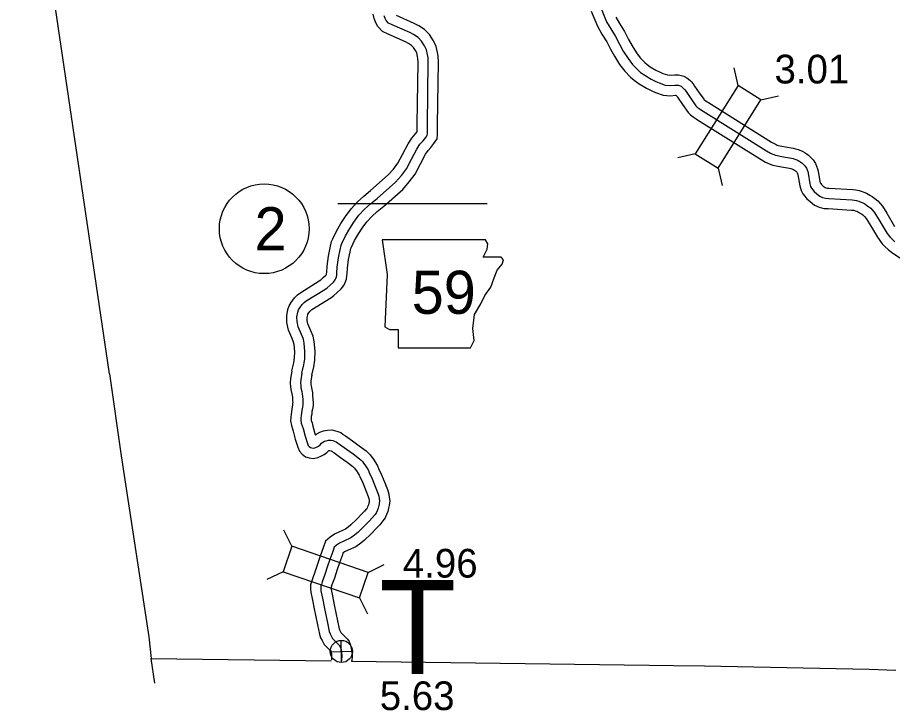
# Model space of a CAD drawing. Extents: x 31699 to 244310, y -8841 to 11474.
# Drawn here: x 128390 to 129249, y -2077 to -1397 of the extents above; entities that cross this region are included whole.
import ezdxf

# ---------------------------------------------------------------- set-up
doc = ezdxf.new("R2010")
doc.units = 0
for name, color, linetype in [('B_Logo', 7, 'Continuous'), ('Default', 7, 'Continuous'), ('G-ANNO-TEXT', 7, 'Continuous'), ('Level 21', 7, 'Continuous'), ('R_Annotation', 7, 'Continuous'), ('R_Border', 7, 'Continuous'), ('R_Border Notes', 7, 'Continuous'), ('R_Logo', 7, 'Continuous'), ('R_XS_EARTHWORK_STAGE1', 7, 'Continuous'), ('R_XS_EARTHWORK_STAGE2', 7, 'Continuous'), ('S_WALL', 7, 'Continuous'), ('S_WALL_ANNOT', 7, 'Continuous')]:
    doc.layers.add(name, color=color, linetype=linetype)

msp = doc.modelspace()

# ---------------------------------------------------------------- linework, layer by layer
at = {"layer": 'B_Logo'}
for points in [[(128962.26, -1387.07), (128968.33, -1401.58), (128972.37, -1408.63), (128977.07, -1416.27), (128980.91, -1423.66), (128984.68, -1430.44), (128989.32, -1437.75), (128993.74, -1443.53), (128998.83, -1448.71), (129001.64, -1451.29), (129005.66, -1454.21), (129012, -1457.97), (129016.74, -1460.21), (129019.88, -1461.66), (129025.82, -1463.7), (129030.95, -1464.14)], [(128669.43, -1746.23), (128671.18, -1738.21), (128672.21, -1732.47), (128672.43, -1725.06), (128671.65, -1716.86), (128670.83, -1713.06), (128669.08, -1708.6), (128665.77, -1701.08), (128664.74, -1695.68), (128664.58, -1691.01), (128665.42, -1686.61), (128666.2, -1684.4), (128667.32, -1682.33), (128669.7, -1678.98), (128671.55, -1677.1), (128673.74, -1675.55), (128692.05, -1664.24), (128694.3, -1662.56), (128697.09, -1660.08), (128700.4, -1657.06), (128701.98, -1654.91), (128702.84, -1653.37), (128703.43, -1651.77), (128703.62, -1650.1), (128703.74, -1648.03), (128704.11, -1642.43), (128705.25, -1633.28), (128706.87, -1625.4), (128707.84, -1620.72), (128708.7, -1619.05), (128712.25, -1611.69), (128716.27, -1604.6), (128720.36, -1598.3), (128725.38, -1591.54), (128730.94, -1585.43), (128736.83, -1580.26), (128743.12, -1574.89), (128761.27, -1559.05), (128766.96, -1552.48), (128771.91, -1545.84), (128776.85, -1536.48), (128782.19, -1526.51), (128785.22, -1521.82), (128788.26, -1518.47), (128790.84, -1515.12), (128792.36, -1513.04), (128792.48, -1511.44), (128792.5, -1502.63), (128793.34, -1441.05), (128793.11, -1436.58), (128792.56, -1433.78), (128791.54, -1429.05), (128789.78, -1425.19), (128786.83, -1420.6), (128783.34, -1417.09), (128779, -1414.24), (128775.19, -1412.33), (128758.04, -1404.62), (128754.5, -1403.04), (128752.02, -1400.32), (128750.95, -1398.46), (128750.07, -1395.86)], [(129030.95, -1464.14), (129035.28, -1463.73), (129037.68, -1463.72), (129038.94, -1463.98), (129040.34, -1464.44), (129041.41, -1464.97), (129043.21, -1466.49), (129044.15, -1467.36), (129045.08, -1468.42), (129046.22, -1470.22), (129050.97, -1477.07), (129055.86, -1484.12), (129057.12, -1485.38), (129058.99, -1486.78), (129061.53, -1488.43), (129062.93, -1489.36), (129125.03, -1528.19), (129129.17, -1530.58), (129130.5, -1531.31), (129132.3, -1531.97), (129133.97, -1532.56), (129141.83, -1534.26), (129149.55, -1535.56), (129151.35, -1535.95), (129153.02, -1536.41), (129154.82, -1537.07), (129156.22, -1537.8), (129157.95, -1538.66), (129159.95, -1540.12), (129161.49, -1541.65), (129162.96, -1543.24), (129164.3, -1545.37), (129164.97, -1547.04), (129165.57, -1548.64), (129165.85, -1550.1), (129167.68, -1560.5), (129168.42, -1563.3), (129169.36, -1564.97), (129170.5, -1566.56), (129171.97, -1568.29), (129174.37, -1570.48), (129177.44, -1572.87), (129180.04, -1574), (129182.97, -1574.78), (129186.17, -1574.97), (129209.14, -1576.34), (129211.47, -1576.53), (129213.53, -1576.92), (129215.6, -1577.65), (129217.06, -1578.17), (129218.86, -1578.83), (129221.53, -1580.42), (129223.26, -1581.42), (129225.53, -1583.14), (129227.54, -1584.6), (129228.94, -1586.26), (129230.88, -1588.52), (129234.76, -1594.58), (129242.4, -1607.76), (129243.6, -1609.49), (129244.87, -1611.15), (129246.14, -1612.68), (129248.28, -1614.87), (129251.15, -1617.53)], [(128669.43, -1746.23), (128668.26, -1752.81), (128667.96, -1756.02), (128668.24, -1758.35), (128668.46, -1760.89), (128669.35, -1764.42), (128669.77, -1766.82), (128669.99, -1768.96), (128670.28, -1772.63), (128670.37, -1775.23), (128670.32, -1777.23), (128669.88, -1779.77), (128669.3, -1782.65), (128669.06, -1785.52), (128668.74, -1787.8), (128668.43, -1790.54), (128668.38, -1792.54), (128668.8, -1795.27), (128669.82, -1798.14), (128670.51, -1800.8), (128672.56, -1808.26), (128674.75, -1815.52), (128675.63, -1817.38), (128676.5, -1818.45), (128677.71, -1819.3), (128679.04, -1819.76), (128680.31, -1819.95), (128682.1, -1819.53), (128683.89, -1818.85), (128685.62, -1817.9), (128687.34, -1816.55), (128688.72, -1815.2), (128690.05, -1814.12), (128691.44, -1813.24), (128693.09, -1812.63), (128695.55, -1812.21), (128697.88, -1812.12), (128699.68, -1812.57), (128701.35, -1813.09), (128702.95, -1813.68), (128704.29, -1814.6), (128706.36, -1816.05), (128713.06, -1820.87), (128719.68, -1825.62), (128725.91, -1830.37), (128727.52, -1831.83), (128728.72, -1832.95), (128729.8, -1834.61), (128731.15, -1836.27), (128733.17, -1839.39), (128734.65, -1841.85), (128735.46, -1843.78), (128738.24, -1849.97), (128741.36, -1857.62), (128743.94, -1864.01), (128744.97, -1867.2), (128745.25, -1869.47), (128745.6, -1871.67), (128745.22, -1874.61), (128744.84, -1876.35), (128744.13, -1878.7), (128743.08, -1881.31), (128742.17, -1883.59), (128740.92, -1885.33), (128738.48, -1888.43), (128735.77, -1891.19), (128729.9, -1897.18), (128724.15, -1902.71), (128720.98, -1905.4), (128717.28, -1908.04), (128710.51, -1911.04), (128706.4, -1913.01), (128703.36, -1915.04), (128701.18, -1916.99), (128699.68, -1921.21), (128696.81, -1929.18), (128694.6, -1935.81), (128691.81, -1943.98), (128689.2, -1951.08), (128688.49, -1953.69), (128687.97, -1955.43), (128687.99, -1957.91), (128688.08, -1959.97), (128689.6, -1966.97), (128691.33, -1975.57), (128694.38, -1991.3), (128696.31, -1999.83), (128696.99, -2001.97), (128698.14, -2004.09), (128699.43, -2006.62), (128704.05, -2011.19), (128706.27, -2013.57), (128706.78, -2014.36)], [(128706.78, -2014.36), (128707.62, -2016.36), (128708.04, -2018.16), (128708.39, -2020.7), (128708.61, -2023.77), (128708.28, -2028.29)]]:
    msp.add_lwpolyline(points, dxfattribs=at)
at = {"layer": 'Default'}
msp.add_line((128851.07, -1580.27), (128704.77, -1580.27), dxfattribs=at)
at = {"layer": 'G-ANNO-TEXT'}
msp.add_lwpolyline([(128748.01, -1615.62), (128753.08, -1649.45), (128750.83, -1700.77), (128755.34, -1703.59), (128763.8, -1703.59), (128763.8, -1721.63), (128834.85, -1721.63), (128838.24, -1714.3), (128837.11, -1702.46), (128838.8, -1688.93), (128845, -1678.21), (128848.95, -1670.32), (128854.59, -1661.86), (128857.98, -1652.83), (128860.79, -1645.5), (128865.87, -1639.3), (128867, -1635.35), (128864.74, -1632.53), (128847.26, -1632.53), (128851.21, -1624.64), (128851.77, -1619.56), (128849.43, -1615.66)], close=True, dxfattribs=at)
at = {"layer": 'Level 21'}
for p, q in [((128708.4, -2030.26), (128707.9, -2008.56)), ((128697.3, -2019.66), (128719, -2019.16))]:
    msp.add_line(p, q, dxfattribs=at)
msp.add_circle((128708.15, -2019.41), 10.85, dxfattribs=at)
at = {"layer": 'R_Annotation'}
for points in [[(128480.63, -1747.08), (128390.44, -1135.61)], [(128480.63, -1747.08), (128492.18, -1827.51), (128519.21, -2005.09), (128521.69, -2026.15)], [(128525.29, -2050.62), (128521.69, -2026.15)]]:
    msp.add_lwpolyline(points, dxfattribs=at)
at = {"layer": 'R_Border Notes'}
msp.add_circle((128632.46, -1604.69), 44, dxfattribs=at)
at = {"layer": 'R_Logo'}
for points in [[(128521.69, -2026.15), (128698.11, -2028.5)], [(128718.18, -2028.77), (129034.34, -2032.99)], [(129034.34, -2032.99), (129064.2, -2033.6), (129225.82, -2036.81), (129251.87, -2037.66)]]:
    msp.add_lwpolyline(points, dxfattribs=at)
at = {"layer": 'R_XS_EARTHWORK_STAGE1'}
for p, q in [((129097.29, -1464.14), (129093.34, -1446.99)), ((129119.68, -1478.14), (129136.83, -1474.19)), ((129055.3, -1531.3), (129038.15, -1535.25)), ((129077.69, -1545.29), (129081.64, -1562.44)), ((128659.49, -1916.13), (128651.74, -1900.33)), ((128734.42, -1941.78), (128750.22, -1934.03)), ((128650.94, -1941.11), (128635.13, -1948.85)), ((128725.87, -1966.76), (128733.61, -1982.56))]:
    msp.add_line(p, q, dxfattribs=at)
for points in [[(129077.69, -1545.29), (129119.68, -1478.14), (129097.29, -1464.14), (129055.3, -1531.3)], [(128734.42, -1941.78), (128659.49, -1916.13), (128650.94, -1941.11), (128725.87, -1966.76)]]:
    msp.add_lwpolyline(points, close=True, dxfattribs=at)
at = {"layer": 'R_XS_EARTHWORK_STAGE2'}
for points in [[(128659.66, -1744.09), (128661.37, -1736.26), (128662.24, -1731.43), (128662.42, -1725.39), (128661.75, -1718.4), (128661.23, -1715.97), (128659.84, -1712.45), (128656.16, -1704.07), (128654.77, -1696.8), (128654.55, -1690.24), (128655.74, -1683.98), (128657.04, -1680.32), (128658.81, -1677.04), (128662.01, -1672.53), (128665.06, -1669.44), (128668.22, -1667.21), (128686.42, -1655.96), (128687.97, -1654.81), (128690.39, -1652.65), (128692.94, -1650.33), (128693.56, -1649.49), (128693.64, -1649.34), (128693.65, -1649.24), (128693.76, -1647.41), (128694.15, -1641.48), (128695.38, -1631.65), (128697.08, -1623.38), (128698.32, -1617.37), (128699.74, -1614.6), (128703.39, -1607.05), (128707.72, -1599.4), (128712.14, -1592.59), (128717.65, -1585.18), (128723.92, -1578.29), (128730.29, -1572.7), (128736.59, -1567.32), (128754.17, -1551.97), (128759.16, -1546.2), (128763.43, -1540.49), (128768.02, -1531.79), (128773.57, -1521.42), (128777.27, -1515.7), (128780.59, -1512.05), (128782.49, -1509.58), (128782.5, -1502.55), (128783.33, -1441.23), (128783.16, -1437.8), (128782.77, -1435.8), (128781.99, -1432.21), (128780.98, -1429.99), (128778.99, -1426.9), (128776.98, -1424.88), (128774, -1422.92), (128770.9, -1421.36), (128753.95, -1413.75), (128748.52, -1411.32), (128743.9, -1406.25), (128741.79, -1402.6), (128740.44, -1398.61), (128739.41, -1394.24)], [(128679.2, -1748.36), (128680.99, -1740.16), (128682.18, -1733.51), (128682.45, -1724.74), (128681.55, -1715.32), (128680.43, -1710.15), (128678.31, -1704.76), (128675.38, -1698.09), (128674.71, -1694.57), (128674.61, -1691.79), (128675.1, -1689.24), (128675.37, -1688.48), (128675.83, -1687.62), (128677.39, -1685.42), (128678.05, -1684.75), (128679.26, -1683.9), (128697.68, -1672.52), (128700.64, -1670.31), (128703.79, -1667.5), (128707.86, -1663.79), (128710.41, -1660.34), (128711.96, -1657.56), (128713.23, -1654.09), (128713.59, -1650.96), (128713.72, -1648.65), (128714.07, -1643.37), (128715.13, -1634.91), (128716.66, -1627.42), (128717.36, -1624.08), (128717.65, -1623.5), (128721.11, -1616.33), (128724.82, -1609.79), (128728.57, -1604.01), (128733.11, -1597.9), (128737.95, -1592.58), (128743.37, -1587.83), (128749.66, -1582.46), (128768.38, -1566.12), (128774.76, -1558.75), (128780.39, -1551.2), (128785.68, -1541.17), (128790.81, -1531.59), (128793.17, -1527.94), (128795.94, -1524.89), (128798.84, -1521.12), (128802.11, -1516.65), (128802.48, -1511.83), (128802.5, -1502.71), (128803.34, -1440.86), (128803.06, -1435.36), (128802.36, -1431.76), (128801.08, -1425.89), (128798.58, -1420.39), (128794.67, -1414.31), (128789.71, -1409.3), (128784, -1405.57), (128779.49, -1403.3), (128762.13, -1395.5)], [(128953.11, -1391.11), (128959.35, -1406.01), (128963.77, -1413.73), (128968.37, -1421.2), (128972.1, -1428.39), (128976.08, -1435.55), (128981.11, -1443.48), (128986.18, -1450.1), (128991.88, -1455.9), (128995.3, -1459.04), (129000.15, -1462.57), (129007.3, -1466.81), (129012.51, -1469.27), (129016.15, -1470.96), (129023.74, -1473.56), (129030.99, -1474.18)], [(128977.32, -1397.14), (128980.97, -1403.52), (128985.78, -1411.34), (128989.72, -1418.92), (128993.28, -1425.33), (128997.52, -1432.02), (129001.31, -1436.96), (129005.79, -1441.52), (129007.99, -1443.54), (129011.16, -1445.84), (129016.7, -1449.13), (129020.98, -1451.16), (129023.61, -1452.37), (129027.89, -1453.84), (129031.8, -1454.17)], [(129030, -1454.18), (129034.79, -1453.73), (129038.68, -1453.71), (129041.53, -1454.3), (129044.15, -1455.16), (129046.94, -1456.55), (129049.84, -1459), (129051.31, -1460.36), (129053.11, -1462.41), (129054.56, -1464.69), (129059.19, -1471.37), (129063.56, -1477.68), (129063.67, -1477.79), (129064.72, -1478.58), (129067.03, -1480.08), (129068.34, -1480.95), (129130.18, -1519.62), (129134.06, -1521.86), (129134.64, -1522.17), (129135.7, -1522.56), (129136.71, -1522.92), (129143.72, -1524.44), (129151.45, -1525.74), (129153.75, -1526.24), (129156.07, -1526.88), (129158.86, -1527.91), (129160.74, -1528.89), (129163.15, -1530.08), (129166.46, -1532.49), (129168.69, -1534.71), (129170.93, -1537.14), (129173.24, -1540.8), (129174.28, -1543.4), (129175.24, -1545.94), (129175.69, -1548.32), (129177.46, -1558.35), (129177.76, -1559.51), (129177.81, -1559.6), (129178.39, -1560.41), (129179.17, -1561.33), (129180.82, -1562.83), (129182.58, -1564.2), (129183.34, -1564.53), (129184.58, -1564.86), (129186.76, -1564.99), (129209.84, -1566.36), (129212.81, -1566.61), (129216.13, -1567.24), (129218.94, -1568.22), (129220.48, -1568.77), (129223.18, -1569.76), (129226.57, -1571.79), (129228.8, -1573.06), (129231.5, -1575.12), (129234.4, -1577.23), (129236.55, -1579.78), (129238.92, -1582.54), (129243.3, -1589.37), (129250.84, -1602.38)], [(129030.99, -1474.18), (129035.78, -1473.72), (129036.27, -1473.72), (129036.58, -1473.99), (129036.98, -1474.35), (129037.06, -1474.44), (129037.88, -1475.75), (129042.75, -1482.77), (129048.16, -1490.57), (129050.58, -1492.98), (129053.26, -1494.98), (129056.03, -1496.79), (129057.52, -1497.77), (129119.88, -1536.77), (129124.28, -1539.3), (129126.36, -1540.44), (129128.9, -1541.37), (129131.22, -1542.2), (129139.94, -1544.08), (129147.65, -1545.38), (129148.95, -1545.67), (129149.96, -1545.94), (129150.77, -1546.24), (129151.69, -1546.72), (129152.75, -1547.24), (129153.44, -1547.75), (129154.28, -1548.59), (129154.98, -1549.35), (129155.36, -1549.94), (129155.65, -1550.68), (129155.9, -1551.34), (129156.01, -1551.88), (129157.91, -1562.66), (129159.09, -1567.1), (129160.91, -1570.34), (129162.6, -1572.72), (129164.76, -1575.26), (129167.93, -1578.14), (129172.31, -1581.55), (129176.75, -1583.46), (129181.37, -1584.71), (129185.58, -1584.95), (129208.43, -1586.32), (129210.12, -1586.45), (129210.93, -1586.61), (129212.25, -1587.07), (129213.65, -1587.57), (129214.54, -1587.9), (129216.48, -1589.06), (129217.73, -1589.77), (129219.56, -1591.16), (129220.67, -1591.97), (129221.32, -1592.74), (129222.83, -1594.51), (129226.22, -1599.79), (129233.95, -1613.13), (129235.52, -1615.38), (129237.05, -1617.38), (129238.7, -1619.37), (129241.3, -1622.04), (129244.55, -1625.04), (129247.61, -1627.59), (129261.72, -1637.12)], [(128659.58, -1744.49), (128658.35, -1751.46), (128657.9, -1756.15), (128658.29, -1759.39), (128658.57, -1762.56), (128659.57, -1766.51), (128659.86, -1768.19), (128660.03, -1769.86), (128660.3, -1773.19), (128660.37, -1775.27), (128660.34, -1776.24), (128660.05, -1777.93), (128659.38, -1781.24), (128659.11, -1784.41), (128658.82, -1786.55), (128658.45, -1789.85), (128658.36, -1793.18), (128659.06, -1797.74), (128660.25, -1801.07), (128660.85, -1803.38), (128662.95, -1811.03), (128665.39, -1819.12), (128667.12, -1822.78), (128669.63, -1825.82), (128673.1, -1828.3), (128676.67, -1829.52), (128680.71, -1830.12), (128685.03, -1829.12), (128688.11, -1827.94), (128691.15, -1826.27), (128693.93, -1824.09), (128695.38, -1822.68), (128695.84, -1822.3), (128696.59, -1822.17), (128696.83, -1822.17), (128696.97, -1822.2), (128698.14, -1822.56), (128698.32, -1822.63), (128698.58, -1822.81), (128700.58, -1824.21), (128707.22, -1828.99), (128713.73, -1833.66), (128719.51, -1838.07), (128720.75, -1839.2), (128721.01, -1839.43), (128721.7, -1840.5), (128723.04, -1842.16), (128724.69, -1844.7), (128725.72, -1846.4), (128726.29, -1847.77), (128729.05, -1853.9), (128732.1, -1861.38), (128734.53, -1867.41), (128735.16, -1869.37), (128735.35, -1870.88), (128735.5, -1871.83), (128735.36, -1872.89), (128735.16, -1873.81), (128734.68, -1875.38), (128733.8, -1877.59), (128733.34, -1878.75), (128732.92, -1879.33), (128730.96, -1881.81), (128728.63, -1884.19), (128722.86, -1890.08), (128717.44, -1895.29), (128714.83, -1897.51), (128712.3, -1899.31), (128706.32, -1901.95), (128701.44, -1904.3), (128697.21, -1907.11), (128692.6, -1911.25), (128690.26, -1917.85), (128687.36, -1925.91), (128685.13, -1932.61), (128682.38, -1940.64), (128679.67, -1948.04), (128678.87, -1950.95), (128677.96, -1954.02), (128677.99, -1958.15), (128678.12, -1961.25), (128679.81, -1969.02), (128681.52, -1977.51), (128684.59, -1993.36), (128686.65, -2002.47), (128687.75, -2005.9), (128689.28, -2008.73), (128691.25, -2012.6), (128696.87, -2018.15), (128698.35, -2019.74), (128698.39, -2019.8)], [(128679.28, -1747.97), (128678.18, -1754.16), (128678.02, -1755.89), (128678.19, -1757.32), (128678.35, -1759.22), (128679.14, -1762.33), (128679.69, -1765.46), (128679.95, -1768.05), (128680.27, -1772.06), (128680.38, -1775.19), (128680.3, -1778.23), (128679.7, -1781.62), (128679.22, -1784.06), (128679, -1786.63), (128678.66, -1789.05), (128678.42, -1791.23), (128678.4, -1791.9), (128678.54, -1792.81), (128679.39, -1795.2), (128680.17, -1798.23), (128682.17, -1805.49), (128682.69, -1807.22), (128684.19, -1806), (128686.97, -1804.23), (128690.49, -1802.93), (128694.52, -1802.24), (128698.93, -1802.07), (128702.39, -1802.94), (128704.56, -1803.62), (128707.59, -1804.73), (128710, -1806.39), (128712.15, -1807.9), (128718.89, -1812.75), (128725.63, -1817.58), (128732.31, -1822.68), (128734.28, -1824.46), (128736.44, -1826.48), (128737.9, -1828.73), (128739.25, -1830.39), (128741.65, -1834.09), (128743.58, -1837.3), (128744.63, -1839.79), (128747.44, -1846.03), (128750.63, -1853.86), (128753.35, -1860.61), (128754.77, -1865.04), (128755.15, -1868.06), (128755.7, -1871.52), (128755.09, -1876.33), (128754.52, -1878.89), (128753.57, -1882.01), (128752.37, -1885.03), (128751, -1888.43), (128748.91, -1891.34), (128746, -1895.04), (128742.92, -1898.19), (128736.94, -1904.29), (128730.86, -1910.13), (128727.13, -1913.3), (128722.25, -1916.77), (128714.7, -1920.12), (128711.36, -1921.72), (128709.72, -1922.81), (128709.1, -1924.58), (128706.26, -1932.46), (128704.08, -1939.01), (128701.23, -1947.33), (128698.74, -1954.13), (128698.11, -1956.44), (128697.98, -1956.85), (128697.99, -1957.66), (128698.03, -1958.7), (128699.38, -1964.92), (128701.14, -1973.63), (128704.17, -1989.25), (128705.97, -1997.2), (128706.23, -1998.03), (128707, -1999.45), (128707.6, -2000.64), (128711.23, -2004.22), (128714.18, -2007.4), (128715.65, -2009.66)], [(128715.65, -2009.66), (128717.17, -2013.29), (128717.88, -2016.35), (128718.34, -2019.64), (128718.64, -2023.77), (128718.25, -2029.03)], [(128697.56, -2018.23), (128698.07, -2019.44), (128698.19, -2019.98), (128698.44, -2021.75), (128698.58, -2023.76), (128698.3, -2027.56)], [(128698.28, -2028.5), (128698.28, -2028.25)], [(128718.28, -2028.77), (128718.28, -2028.34)]]:
    msp.add_lwpolyline(points, dxfattribs=at)

# ---------------------------------------------------------------- texts
at = {"layer": 'G-ANNO-TEXT'}
msp.add_text('59', height=42.24, dxfattribs=at).set_placement((128777.14, -1688.15))
at = {"layer": 'R_Border'}
msp.add_text('T', height=92.4, dxfattribs=at).set_placement((128745.24, -2041.59))
at = {"layer": 'R_Border Notes'}
msp.add_text('2', height=42.24, dxfattribs=at).set_placement((128623.01, -1625.81))
at = {"layer": 'S_WALL'}
for s, p in [('3.01', (129133.02, -1462.18)), ('4.96', (128768.48, -1946.92))]:
    msp.add_text(s, height=28.16, dxfattribs=at).set_placement(p)
at = {"layer": 'S_WALL_ANNOT'}
msp.add_text('5.63', height=28.16, dxfattribs=at).set_placement((128745.81, -2076.89))

doc.saveas('drawing.dxf')
